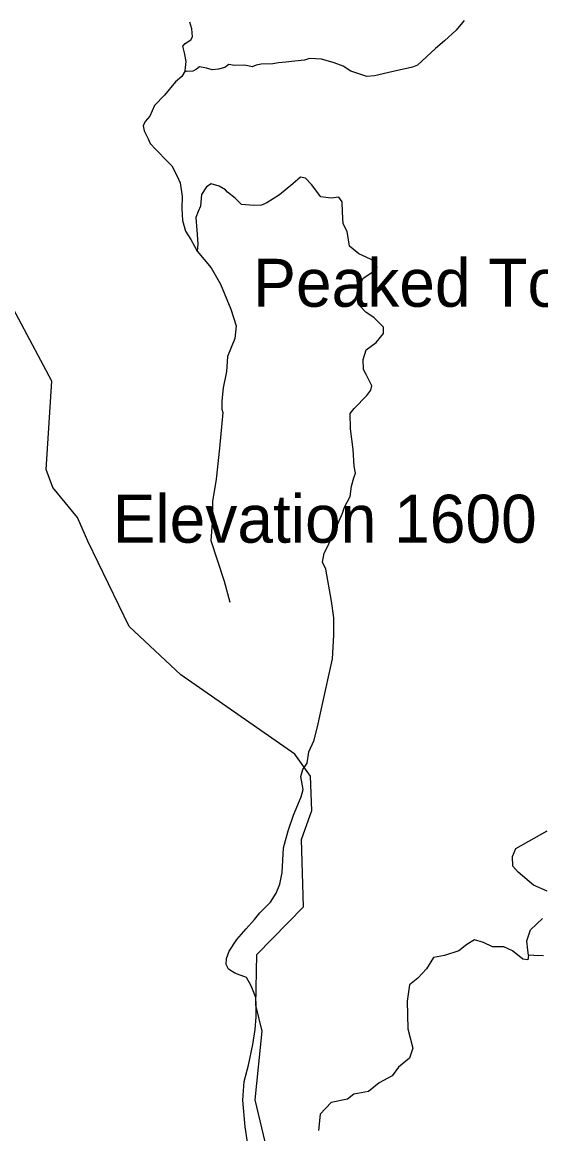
# Model space of a CAD drawing. Extents: x 1159738 to 1321356, y 736314 to 882035.
# Drawn here: x 1228781 to 1231161, y 800024 to 805126 of the extents above; entities that cross this region are included whole.
import ezdxf

# ---------------------------------------------------------------- set-up
doc = ezdxf.new("R2010")
doc.units = 0
for name, color, linetype in [('Exist Geographical Mountain Summit Elevation Number Label', 7, 'Continuous'), ('Exist Geographical Mountain Summit Label', 7, 'Continuous'), ('Exist Hydrographic Creek Single Shore', 7, 'Continuous'), ('Exist Road Non-System Type 51', 7, 'Continuous')]:
    doc.layers.add(name, color=color, linetype=linetype)

msp = doc.modelspace()

# ---------------------------------------------------------------- linework, layer by layer
at = {"layer": 'Exist Hydrographic Creek Single Shore'}
msp.add_lwpolyline([(1229947.6, 799768.7), (1229849.6, 800180.9), (1229882.6, 800495.4), (1229852.6, 800614.2), (1229858.6, 800847.1), (1230072.6, 801066.1), (1230063.6, 801374.8), (1230109.6, 801508.5), (1230104.6, 801666.1), (1230032.6, 801766.1), (1229508.6, 802131.1), (1229272.6, 802352.5), (1229081.6, 802743.6), (1229034.5, 802852.9), (1228921.5, 802989.8), (1228890.6, 803072.4), (1228917.5, 803479), (1228662.5, 803953.4), (1228583.5, 804106)], dxfattribs=at)
at = {"layer": 'Exist Road Non-System Type 51'}
for points in [[(1229991.5, 804942.1), (1229957.4, 804939.8), (1229931.9, 804935.5), (1229878.5, 804933.4), (1229855.1, 804929.1), (1229835.9, 804921.7), (1229802.9, 804928.1), (1229754.9, 804927), (1229729.3, 804931.3), (1229711.2, 804918.5), (1229682.4, 804909.9), (1229652.5, 804907.8), (1229626.9, 804915.3), (1229594.9, 804920.6), (1229581.1, 804909.9), (1229564, 804901.4), (1229536.3, 804900.3), (1229528.8, 804902.5), (1229529.9, 804918.5), (1229534.2, 804945.1), (1229525.6, 804984.6), (1229518.2, 805015.6), (1229528.8, 805028.4), (1229555.5, 805045.4), (1229563, 805059.3), (1229559.8, 805095.6), (1229550.2, 805126.5)], [(1230809.8, 805133.1), (1230772.6, 805089.3), (1230719.1, 805040.1), (1230678.6, 805005.1), (1230596, 804927.9), (1230572, 804920.2), (1230483.4, 804899.4), (1230398.1, 804879.8), (1230363.2, 804876.5), (1230317.2, 804891.8), (1230288.8, 804901.6), (1230254.9, 804924.6), (1230212.3, 804939.9), (1230154.4, 804956.3), (1230099.7, 804958.5), (1230076.7, 804950.9), (1230031.9, 804947.6), (1229991.5, 804942.1)], [(1229528.8, 804902.5), (1229514.1, 804877.2), (1229485.3, 804851.6), (1229434.1, 804790.8), (1229388.3, 804743.8), (1229367, 804694.8), (1229344.6, 804670.2), (1229336, 804651), (1229341.4, 804627.5), (1229359.5, 804591.3), (1229368, 804569.5), (1229394.6, 804541.8), (1229448, 804486.3), (1229467.1, 804466), (1229491.7, 804419.1), (1229506.6, 804388.2), (1229515.1, 804325.2), (1229513, 804270.8), (1229516.2, 804216.4), (1229531.1, 804166.2), (1229555.6, 804128.3), (1229571.6, 804097.4), (1229584.4, 804075)], [(1229814.7, 799986.6), (1229804, 800057), (1229793.3, 800178.6), (1229799.7, 800264), (1229818.9, 800338.7), (1229840.2, 800434.7), (1229850.9, 800503), (1229855.2, 800560.6), (1229855.2, 800616.1), (1229853, 800650.2), (1229831.7, 800703.5), (1229810.4, 800742), (1229757.1, 800761.2), (1229727.2, 800780.4), (1229716.6, 800801.7), (1229718.7, 800829.4), (1229731.5, 800862.7), (1229765.6, 800916.1), (1229808.3, 800965.1), (1229846.7, 801007.8), (1229872.3, 801037.7), (1229921.3, 801086.8), (1229946.9, 801129.4), (1229964, 801170), (1229974.6, 801223.3), (1229981, 801336.4), (1230002.3, 801414.3), (1230025.7, 801486.8), (1230062, 801570), (1230070.5, 801604.2), (1230059.9, 801663.9), (1230068.4, 801695.9), (1230089.7, 801725.8), (1230096.1, 801777), (1230121.7, 801830.4), (1230138.7, 801905.1), (1230157.9, 801990.4), (1230204.6, 802204.2), (1230211, 802313), (1230211, 802392), (1230200.4, 802468.8), (1230174.8, 802616), (1230159.9, 802648), (1230166.3, 802688.6), (1230179.1, 802712), (1230215.3, 802791), (1230251.6, 802872.1), (1230260.1, 802899.8), (1230285.7, 802948.9), (1230292.1, 802995.8), (1230302.7, 803034.2), (1230311.3, 803055.6), (1230304.9, 803087.6), (1230300.5, 803165.4), (1230287.7, 803259.3), (1230285.6, 803329.7), (1230304.8, 803353.2), (1230362.3, 803412.9), (1230381.5, 803436.4), (1230385.8, 803457.7), (1230360.2, 803508.9), (1230347.4, 803532.4), (1230345.3, 803577.2), (1230360.2, 803622), (1230405, 803656.2), (1230439.1, 803696.7), (1230439.1, 803726.6), (1230396.5, 803769.3), (1230358.3, 803795.7), (1230330.6, 803823.5), (1230317.8, 803857.6), (1230324.2, 803902.4), (1230345.5, 803951.5), (1230394.6, 803983.5), (1230409.5, 804000.6), (1230396.7, 804030.4), (1230326.4, 804062.4), (1230283.7, 804098.7), (1230273, 804164.9), (1230253.9, 804201.1), (1230251.7, 804254.5), (1230249.6, 804301.4), (1230234.7, 804322.8), (1230198.4, 804318.5), (1230151.5, 804324.9), (1230108.9, 804380.4), (1230081.1, 804410.3), (1230057.7, 804414.5), (1230023.6, 804384.7), (1229961.7, 804333.4), (1229904.2, 804297.2), (1229878.6, 804286.5), (1229844.4, 804284.4), (1229786.9, 804288.6), (1229759.2, 804318.5), (1229722.9, 804346.2), (1229714.4, 804356.9), (1229684.5, 804374), (1229648.3, 804384.7), (1229627, 804369.7), (1229603.5, 804335.6)], [(1229603.5, 804335.6), (1229599.2, 804282.2), (1229588.6, 804256.6), (1229577.9, 804228.9), (1229582.2, 804171.3), (1229586.4, 804109.4), (1229584.4, 804075)], [(1229584.4, 804075), (1229648.3, 803998.4), (1229690.9, 803923.7), (1229737.8, 803808.5), (1229763.4, 803731.7), (1229757, 803674.1), (1229722.9, 803590.9), (1229718.6, 803522.6), (1229703.7, 803447.9), (1229697.3, 803388.2), (1229697.3, 803349.7), (1229701.6, 803334.8), (1229686.7, 803171.6), (1229671.8, 803028.6), (1229654.7, 802926.2), (1229652.6, 802828), (1229646.2, 802746.9), (1229708.1, 802560.1), (1229733.7, 802464.1)], [(1231190.6, 801137.2), (1231127.4, 801165.6), (1231057.6, 801224.5), (1231033.6, 801252.9), (1231031.4, 801296.6), (1231046.7, 801333.7), (1231190.6, 801414.4)], [(1231105.5, 800844.8), (1231101.2, 800866.6), (1231096.8, 800910.2), (1231114.3, 800960.4), (1231168.8, 801012.8)], [(1231105.5, 800844.8), (1231101.4, 800823.2), (1231079.6, 800825.4), (1231031.6, 800864.7), (1230992.3, 800882.1), (1230940, 800882.1), (1230898.5, 800901.8), (1230857.1, 800914.9), (1230822.2, 800893.1), (1230785.1, 800864.7), (1230719.7, 800842.9), (1230669.5, 800834.1), (1230636.8, 800781.7), (1230597.5, 800738.1), (1230558.3, 800707.5), (1230547.4, 800633.3), (1230551.7, 800506.7), (1230573.5, 800417.2), (1230558.3, 800371.4), (1230508.1, 800329.9), (1230479.8, 800290.6), (1230418.7, 800257.9), (1230370.7, 800218.6), (1230303.1, 800205.5), (1230274.7, 800183.7), (1230198.4, 800168.4), (1230148.2, 800113.8), (1230141.7, 800039.6)], [(1231173.2, 800840.4), (1231129.5, 800842.6), (1231105.5, 800844.8)]]:
    msp.add_lwpolyline(points, dxfattribs=at)

# ---------------------------------------------------------------- texts
at = {"layer": 'Exist Geographical Mountain Summit Elevation Number Label'}
msp.add_text('Elevation 1600', height=220, dxfattribs=at).set_placement((1229196.3, 802737.1))
at = {"layer": 'Exist Geographical Mountain Summit Label'}
msp.add_text('Peaked Top', height=220, dxfattribs=at).set_placement((1229841.2, 803819.9))

doc.saveas('drawing.dxf')
